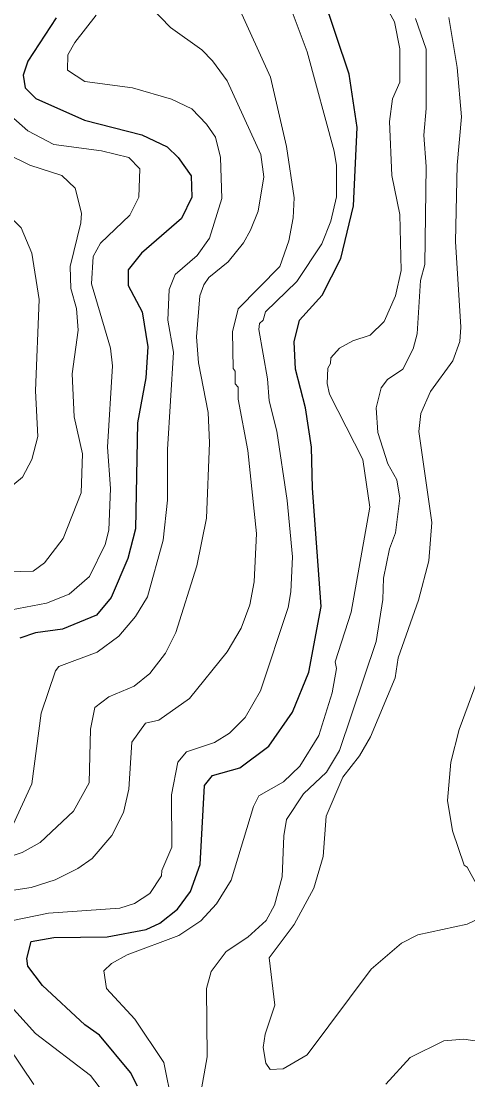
# Model space of a CAD drawing. Extents: x 673.3 to 698.5, y 6984.3 to 7012.3.
# Drawn here: x 687.428 to 687.923, y 6987.786 to 6988.961 of the extents above; entities that cross this region are included whole.
import ezdxf

# ---------------------------------------------------------------- set-up
doc = ezdxf.new("R2010")
doc.units = 0
doc.header["$LTSCALE"] = 0.032
doc.layers.add('1', color=7, linetype='Continuous', lineweight=25)
doc.layers.add('2', color=7, linetype='Continuous', lineweight=13)

msp = doc.modelspace()

# ---------------------------------------------------------------- linework, layer by layer
at = {"layer": '1'}
for points in [[(687.557, 6987.7788), (687.5493, 6987.7937), (687.5148, 6987.8354), (687.4987, 6987.8467), (687.4517, 6987.8903), (687.4352, 6987.912), (687.4342, 6987.9205), (687.4389, 6987.9391), (687.4643, 6987.9438), (687.5234, 6987.9446), (687.5665, 6987.9524), (687.5818, 6987.9595), (687.6015, 6987.9753), (687.6156, 6987.9949), (687.6264, 6988.0247), (687.6313, 6988.1124), (687.6402, 6988.1236), (687.6706, 6988.1321), (687.7026, 6988.1561), (687.7288, 6988.1936), (687.7469, 6988.2381), (687.7606, 6988.3111), (687.751, 6988.4423), (687.7501, 6988.4877), (687.7435, 6988.5317), (687.7322, 6988.5746), (687.7306, 6988.6046), (687.7368, 6988.629), (687.7617, 6988.6566), (687.7827, 6988.6974), (687.7965, 6988.7557), (687.8006, 6988.8425), (687.7917, 6988.902), (687.7623, 6988.9903)], [(687.4667, 6988.9642), (687.4355, 6988.9164), (687.4301, 6988.9007), (687.4323, 6988.8865), (687.4444, 6988.8747), (687.4981, 6988.8507), (687.5618, 6988.8345), (687.5899, 6988.8213), (687.602, 6988.8093), (687.6165, 6988.7891), (687.6174, 6988.7652), (687.6057, 6988.7418), (687.5616, 6988.7033), (687.5466, 6988.6846), (687.5466, 6988.6672), (687.5621, 6988.6382), (687.5686, 6988.5992), (687.5662, 6988.5648), (687.5569, 6988.5148), (687.5546, 6988.3971), (687.5463, 6988.3642), (687.5279, 6988.3212), (687.5117, 6988.3016), (687.4739, 6988.286), (687.4439, 6988.2818), (687.4266, 6988.2758)]]:
    msp.add_lwpolyline(points, dxfattribs=at)
at = {"layer": '2'}
for points in [[(687.8203, 6989), (687.8419, 6988.9599), (687.8479, 6988.9298), (687.8479, 6988.8929), (687.8397, 6988.8743), (687.8365, 6988.8492), (687.8389, 6988.7892), (687.8478, 6988.746), (687.8494, 6988.6839), (687.8433, 6988.6558), (687.8307, 6988.6272), (687.8149, 6988.6121), (687.7957, 6988.6059), (687.781, 6988.5977), (687.7714, 6988.5872), (687.7712, 6988.5807), (687.7681, 6988.5757), (687.7672, 6988.5585), (687.7698, 6988.5468), (687.8071, 6988.4741), (687.8145, 6988.4212), (687.7941, 6988.3049), (687.7762, 6988.2495), (687.7777, 6988.2421), (687.7729, 6988.2153), (687.7582, 6988.1678), (687.7372, 6988.1339), (687.7189, 6988.1163), (687.6915, 6988.1008), (687.6856, 6988.0892), (687.6609, 6988.0075), (687.6446, 6987.981), (687.6272, 6987.9623), (687.603, 6987.9459), (687.5455, 6987.9245), (687.5282, 6987.9148), (687.5197, 6987.9068), (687.5228, 6987.8871), (687.554, 6987.8532), (687.5861, 6987.8048), (687.5953, 6987.7592)], [(687.5935, 6988.9538), (687.5715, 6988.9766)], [(687.6689, 6988.9767), (687.7046, 6988.8985), (687.7222, 6988.8216), (687.7306, 6988.7646), (687.7297, 6988.7424), (687.7249, 6988.717), (687.715, 6988.6883), (687.6686, 6988.6414), (687.6623, 6988.6159), (687.663, 6988.5753), (687.6653, 6988.5722), (687.6654, 6988.5581), (687.6686, 6988.5543), (687.6687, 6988.5413), (687.6792, 6988.484), (687.689, 6988.3921), (687.6865, 6988.3385)], [(687.3915, 6987.957), (687.4583, 6987.9706), (687.5373, 6987.9764), (687.5536, 6987.9815), (687.5708, 6987.9927), (687.5838, 6988.0121), (687.584, 6988.0179), (687.5952, 6988.0438), (687.5946, 6988.102), (687.6019, 6988.1384), (687.6115, 6988.1496), (687.6424, 6988.1603), (687.6592, 6988.1706), (687.6765, 6988.1877), (687.6934, 6988.2176), (687.724, 6988.3098), (687.7272, 6988.3272), (687.729, 6988.3661), (687.7231, 6988.4286), (687.7117, 6988.5055), (687.7029, 6988.5392), (687.7012, 6988.5638), (687.6915, 6988.6183), (687.6923, 6988.6253), (687.6963, 6988.629), (687.6991, 6988.638), (687.7336, 6988.6718), (687.7614, 6988.7134), (687.7715, 6988.7387), (687.7778, 6988.7658), (687.7777, 6988.8003), (687.7753, 6988.8163), (687.7452, 6988.9268), (687.7284, 6988.971)], [(687.5113, 6988.9673), (687.4874, 6988.9371), (687.4798, 6988.9233), (687.4792, 6988.9061), (687.4987, 6988.8937), (687.5514, 6988.8868), (687.5948, 6988.8742), (687.6174, 6988.8632), (687.6337, 6988.8462), (687.6435, 6988.8319), (687.6491, 6988.8093), (687.6507, 6988.764), (687.6368, 6988.7197), (687.6232, 6988.7007), (687.5988, 6988.6794), (687.5921, 6988.663), (687.5905, 6988.6288), (687.5969, 6988.5934), (687.5904, 6988.4854), (687.5904, 6988.4289), (687.5856, 6988.3847), (687.5681, 6988.3219), (687.5548, 6988.3), (687.5364, 6988.2782), (687.5121, 6988.2605), (687.4698, 6988.2446), (687.466, 6988.2397), (687.4503, 6988.1926), (687.4399, 6988.1143), (687.4191, 6988.0691)], [(687.9022, 6988.9648), (687.9115, 6988.9094), (687.9162, 6988.8546), (687.9114, 6988.8007), (687.9098, 6988.716), (687.9155, 6988.621), (687.9144, 6988.6053), (687.9067, 6988.5837), (687.8819, 6988.5495), (687.8713, 6988.5251), (687.869, 6988.5052), (687.8836, 6988.4042), (687.8803, 6988.3617), (687.8686, 6988.3181), (687.8462, 6988.2541), (687.8426, 6988.2318), (687.8154, 6988.1664), (687.8032, 6988.1453), (687.7849, 6988.1217), (687.7664, 6988.0782), (687.763, 6988.0336), (687.7527, 6987.9985), (687.7306, 6987.9583), (687.7029, 6987.921), (687.7093, 6987.8685), (687.6986, 6987.8365), (687.6964, 6987.8215), (687.6992, 6987.8041), (687.7042, 6987.7972), (687.7186, 6987.7979), (687.745, 6987.8134), (687.816, 6987.9087)], [(687.8652, 6988.9637), (687.8772, 6988.9296), (687.8772, 6988.8637), (687.8747, 6988.8342), (687.8772, 6988.7993), (687.8755, 6988.6907), (687.8707, 6988.673), (687.8673, 6988.6138), (687.8629, 6988.5969), (687.8511, 6988.5744), (687.8343, 6988.563), (687.8271, 6988.5538), (687.8218, 6988.5316), (687.8235, 6988.5043), (687.8347, 6988.4694), (687.8445, 6988.4517), (687.8479, 6988.4312), (687.843, 6988.3928), (687.8365, 6988.3749), (687.8299, 6988.3426)], [(687.4113, 6988.0321), (687.429, 6988.0381), (687.4491, 6988.049), (687.4861, 6988.0839), (687.5033, 6988.1152), (687.505, 6988.1749), (687.5096, 6988.199), (687.5251, 6988.2108), (687.5532, 6988.2225), (687.5706, 6988.2366), (687.588, 6988.2591), (687.5995, 6988.2821), (687.6229, 6988.3561), (687.6337, 6988.4091), (687.6369, 6988.4928), (687.6352, 6988.5264), (687.6247, 6988.5815), (687.6223, 6988.6102), (687.6262, 6988.6558), (687.6305, 6988.6682), (687.6363, 6988.6761), (687.6577, 6988.6935), (687.6747, 6988.7145), (687.6823, 6988.7288), (687.6908, 6988.7498), (687.6971, 6988.7878), (687.6938, 6988.8127), (687.6563, 6988.8945), (687.6403, 6988.9168), (687.6282, 6988.9289), (687.5935, 6988.9538)], [(687.3857, 6988.3014), (687.456, 6988.3149), (687.4811, 6988.3248), (687.5039, 6988.3444), (687.5213, 6988.3798), (687.5253, 6988.3959), (687.5269, 6988.442), (687.5237, 6988.488), (687.5293, 6988.5782), (687.5269, 6988.5978), (687.5058, 6988.6692), (687.5077, 6988.6993), (687.5158, 6988.7143), (687.5485, 6988.7454), (687.5586, 6988.7653), (687.5595, 6988.7969), (687.5475, 6988.8094), (687.517, 6988.8169), (687.4641, 6988.8237), (687.4355, 6988.839), (687.4007, 6988.8693)], [(687.4127, 6988.8129), (687.4376, 6988.801), (687.4729, 6988.7892), (687.488, 6988.7755), (687.495, 6988.7477), (687.4943, 6988.7367), (687.4822, 6988.6883), (687.483, 6988.6638), (687.4894, 6988.6417), (687.4911, 6988.6176), (687.4847, 6988.5691), (687.4867, 6988.5217), (687.496, 6988.4805), (687.4944, 6988.4371), (687.4744, 6988.3866), (687.454, 6988.3596), (687.4413, 6988.3502), (687.37, 6988.3485)], [(687.4035, 6988.4334), (687.4293, 6988.4547), (687.4399, 6988.4743), (687.4463, 6988.4997), (687.4438, 6988.5505), (687.4479, 6988.6517), (687.4399, 6988.7033), (687.4281, 6988.7314), (687.3793, 6988.7787)], [(687.8299, 6988.3426), (687.8292, 6988.319), (687.8217, 6988.2721), (687.7809, 6988.1512), (687.7665, 6988.1273), (687.741, 6988.1032), (687.7224, 6988.0747), (687.7192, 6988.0564), (687.7175, 6988.0112), (687.709, 6987.9797), (687.6996, 6987.9626), (687.6792, 6987.944), (687.6554, 6987.9281), (687.6387, 6987.9058), (687.6336, 6987.8872), (687.6344, 6987.8112), (687.6132, 6987.6923)], [(687.6865, 6988.3385), (687.6817, 6988.313), (687.672, 6988.287), (687.6566, 6988.2609), (687.6146, 6988.2091), (687.5805, 6988.185), (687.5659, 6988.1814), (687.5508, 6988.1606), (687.5473, 6988.1085), (687.5414, 6988.0825), (687.5285, 6988.057), (687.5068, 6988.0313), (687.4909, 6988.0202), (687.4656, 6988.0076), (687.439, 6987.9991), (687.3999, 6987.9934)], [(687.9333, 6988.0021), (687.9226, 6988.0219), (687.9194, 6988.0239), (687.9064, 6988.0619), (687.9008, 6988.0959), (687.9045, 6988.1384), (687.9138, 6988.1746), (687.9375, 6988.2384)], [(687.816, 6987.9087), (687.8499, 6987.9376), (687.8679, 6987.9467), (687.9225, 6987.9584), (687.9365, 6987.9653)], [(687.4438, 6987.837), (687.4129, 6987.8714)], [(687.5252, 6987.7641), (687.5049, 6987.7907), (687.4438, 6987.837)], [(687.8323, 6987.7809), (687.8595, 6987.8104), (687.8967, 6987.8289), (687.9191, 6987.8307), (687.9537, 6987.8257), (687.973, 6987.8153), (688.0101, 6987.7847)], [(687.4139, 6987.8222), (687.4419, 6987.7807)]]:
    msp.add_lwpolyline(points, dxfattribs=at)

doc.saveas('drawing.dxf')
